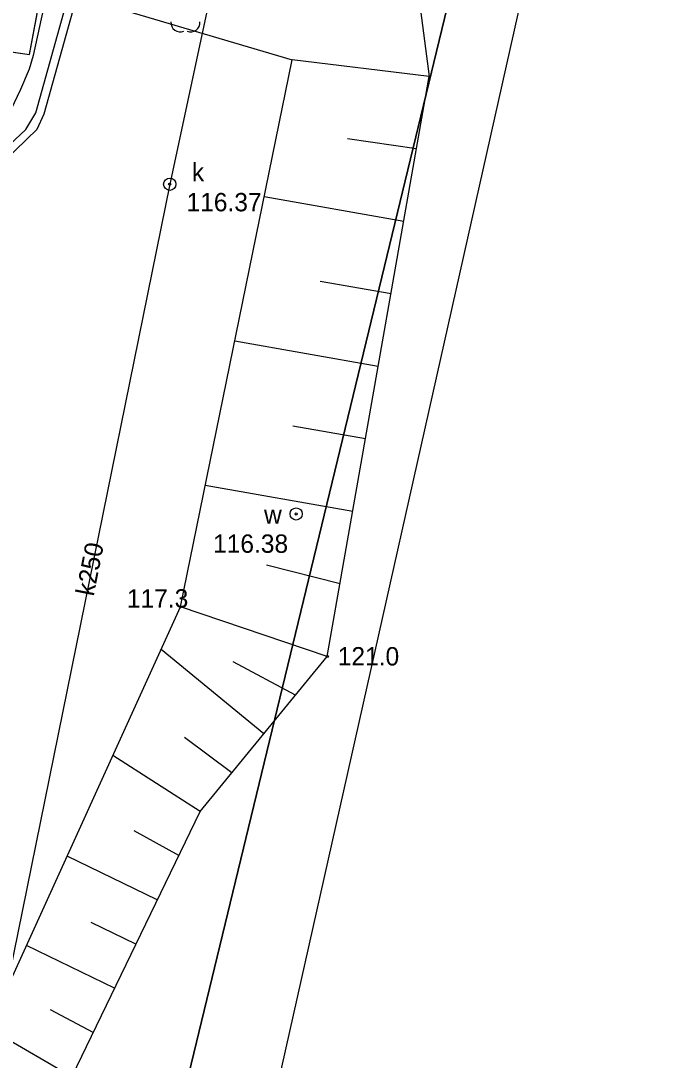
# Model space of a CAD drawing. Extents: x 6424617 to 6425697, y 5665845 to 5667190.
# Drawn here: x 6425466.22 to 6425492.72, y 5666501.66 to 5666544.12 of the extents above; entities that cross this region are included whole.
import ezdxf

# ---------------------------------------------------------------- set-up
doc = ezdxf.new("R2010")
doc.units = 0
for name, color, linetype in [('Warstwa 1', 7, 'Continuous'), ('Warstwa 10', 7, 'Continuous'), ('Warstwa 11', 7, 'Continuous'), ('Warstwa 12', 7, 'Continuous'), ('Warstwa 13', 7, 'Continuous'), ('Warstwa 14', 7, 'Continuous'), ('Warstwa 15', 7, 'Continuous'), ('Warstwa 20', 7, 'Continuous'), ('Warstwa 21', 7, 'Continuous'), ('Warstwa 4', 7, 'Continuous'), ('Warstwa 5', 7, 'Continuous'), ('Warstwa 6', 7, 'Continuous'), ('Warstwa 63', 7, 'Continuous'), ('Warstwa 8', 7, 'Continuous')]:
    doc.layers.add(name, color=color, linetype=linetype)

msp = doc.modelspace()

# ---------------------------------------------------------------- linework, layer by layer
at = {"layer": 'Warstwa 1'}
msp.add_line((6425471.272, 5666493.575), (6425489.08, 5666567.113), dxfattribs=at)
msp.add_line((6425471.272, 5666493.575), (6425489.08, 5666567.113), dxfattribs=at)
at = {"layer": 'Warstwa 10'}
for p, q in [((6425482.13, 5666547.75), (6425482.92, 5666541.85)), ((6425467.44, 5666545.45), (6425477.32, 5666542.52)), ((6425472.75, 5666520.18), (6425477.32, 5666542.52)), ((6425482.92, 5666541.85), (6425477.32, 5666542.52)), ((6425478.75, 5666518.15), (6425482.92, 5666541.85)), ((6425482.399, 5666538.887), (6425479.573, 5666539.306)), ((6425481.877, 5666535.925), (6425476.176, 5666536.928)), ((6425481.356, 5666532.963), (6425478.465, 5666533.471)), ((6425480.835, 5666530), (6425474.97, 5666531.032)), ((6425480.314, 5666527.038), (6425477.34, 5666527.561)), ((6425479.793, 5666524.075), (6425473.764, 5666525.136)), ((6425479.271, 5666521.113), (6425476.264, 5666521.885)), ((6425464.91, 5666502.95), (6425472.75, 5666520.18)), ((6425478.75, 5666518.15), (6425472.75, 5666520.18)), ((6425476.15, 5666514.985), (6425471.954, 5666518.432)), ((6425473.55, 5666511.82), (6425478.75, 5666518.15)), ((6425477.45, 5666516.568), (6425474.901, 5666517.937)), ((6425474.85, 5666513.403), (6425472.91, 5666514.834)), ((6425473.55, 5666511.82), (6425469.984, 5666514.101)), ((6425468.31, 5666500.98), (6425473.55, 5666511.82)), ((6425472.677, 5666510.013), (6425470.863, 5666511.029)), ((6425471.803, 5666508.207), (6425468.113, 5666509.99)), ((6425470.93, 5666506.4), (6425469.106, 5666507.282)), ((6425470.057, 5666504.593), (6425466.451, 5666506.336)), ((6425469.183, 5666502.787), (6425467.432, 5666503.715)), ((6425468.31, 5666500.98), (6425464.91, 5666502.95))]:
    msp.add_line(p, q, dxfattribs=at)
at = {"layer": 'Warstwa 11'}
for centre, start, end in [((6425472.734, 5666544.044), 174.1471, 293.8529), ((6425473.174, 5666544.044), 246.1471, 5.8529)]:
    msp.add_arc(centre, 0.375, start, end, dxfattribs=at)
at = {"layer": 'Warstwa 12'}
for points in [[(6425451.526, 5666562.947), (6425475.935, 5666554.362), (6425472.311, 5666537.445), (6425465.559, 5666504.184), (6425465.24, 5666503.458)], [(6425464.702, 5666537.656), (6425464.675, 5666538.044), (6425466.427, 5666539.686), (6425466.835, 5666540.361), (6425473.065, 5666562.687)], [(6425464.702, 5666537.656), (6425465.091, 5666537.962), (6425466.887, 5666539.7), (6425467.175, 5666540.317), (6425473.425, 5666562.682)], [(6425467.242, 5666545.086), (6425466.733, 5666542.702), (6425466.567, 5666542.144), (6425466.207, 5666541.318), (6425464.76, 5666538.276), (6425464.45, 5666537.751), (6425464.173, 5666536.853), (6425461.959, 5666529.939), (6425461.44, 5666528.355), (6425461.062, 5666526.89), (6425460.33, 5666525.048), (6425459.721, 5666522.676), (6425458.623, 5666517.819), (6425457.064, 5666510.497), (6425456.807, 5666509.92), (6425456.473, 5666509.544), (6425455.928, 5666509.171), (6425455.043, 5666508.721), (6425454.006, 5666508.154), (6425449.423, 5666506.309), (6425447.519, 5666505.982), (6425446.295, 5666505.707), (6425444.189, 5666503.512), (6425436.064, 5666495.689)]]:
    msp.add_lwpolyline(points, dxfattribs=at)
at = {"layer": 'Warstwa 13'}
for centre in [(6425472.75, 5666520.18), (6425478.75, 5666518.15)]:
    msp.add_circle(centre, 0.045, dxfattribs=at)
at = {"layer": 'Warstwa 14'}
for centre in [(6425472.311, 5666537.445), (6425477.479, 5666523.972)]:
    msp.add_circle(centre, 0.045, dxfattribs=at)
at = {"layer": 'Warstwa 20'}
for p, q in [((6425482.13, 5666547.75), (6425482.92, 5666541.85)), ((6425478.75, 5666518.15), (6425482.92, 5666541.85)), ((6425473.55, 5666511.82), (6425478.75, 5666518.15)), ((6425468.31, 5666500.98), (6425473.55, 5666511.82))]:
    msp.add_line(p, q, dxfattribs=at)
at = {"layer": 'Warstwa 21'}
for p, q in [((6425467.44, 5666545.45), (6425477.32, 5666542.52)), ((6425472.75, 5666520.18), (6425477.32, 5666542.52)), ((6425464.91, 5666502.95), (6425472.75, 5666520.18))]:
    msp.add_line(p, q, dxfattribs=at)
at = {"layer": 'Warstwa 4'}
for centre in [(6425472.311, 5666537.445), (6425477.479, 5666523.972)]:
    msp.add_circle(centre, 0.25, dxfattribs=at)
at = {"layer": 'Warstwa 6'}
msp.add_lwpolyline([(6425445.943, 5666473.999), (6425449.122, 5666487.121), (6425471.272, 5666493.575), (6425489.08, 5666567.113), (6425449.85, 5666574.917), (6425446.546, 5666561.317), (6425426.498, 5666478.714)], close=True, dxfattribs=at)
for points in [[(6425491.527, 5666566.626), (6425489.08, 5666567.113), (6425471.272, 5666493.575), (6425449.122, 5666487.121), (6425445.943, 5666473.999), (6425426.498, 5666478.714), (6425414.841, 5666481.544), (6425403.054, 5666432.953), (6425420.811, 5666404.417), (6425453.223, 5666395.781)], [(6425456.703, 5666531.501), (6425459.304, 5666543.782), (6425462.987, 5666543.257), (6425466.579, 5666542.746), (6425468.099, 5666550.832), (6425426.818, 5666561.105), (6425426.239, 5666561.299), (6425425.664, 5666561.506), (6425425.094, 5666561.725), (6425424.53, 5666561.957), (6425423.97, 5666562.202), (6425423.417, 5666562.46), (6425422.869, 5666562.73), (6425422.328, 5666563.012), (6425421.793, 5666563.306)]]:
    msp.add_lwpolyline(points, dxfattribs=at)
at = {"layer": 'Warstwa 63'}
msp.add_lwpolyline([(6425341.164, 5665895.978), (6425588.9, 5667000.928), (6424898.307, 5667155.763), (6424650.57, 5666050.814)], close=True, dxfattribs=at)
at = {"layer": 'Warstwa 8'}
for p, q in [((6425466.579, 5666542.746), (6425468.099, 5666550.832)), ((6425462.987, 5666543.257), (6425466.579, 5666542.746))]:
    msp.add_line(p, q, dxfattribs=at)

# ---------------------------------------------------------------- texts
at = {"layer": 'Warstwa 13'}
msp.add_text('k250', height=0.75, rotation=78.9421, dxfattribs=at).set_placement((6425469.202, 5666520.586))
for s, p in [('117.3', (6425470.56, 5666520.148)), ('121.0', (6425479.178, 5666517.784))]:
    msp.add_text(s, height=0.75, dxfattribs=at).set_placement(p)
at = {"layer": 'Warstwa 15'}
for s, p in [('116.37', (6425472.997, 5666536.338)), ('116.38', (6425474.081, 5666522.386))]:
    msp.add_text(s, height=0.75, dxfattribs=at).set_placement(p)
at = {"layer": 'Warstwa 5'}
for s, p in [('k', (6425473.216, 5666537.565)), ('w', (6425476.165, 5666523.572))]:
    msp.add_text(s, height=0.75, dxfattribs=at).set_placement(p)

doc.saveas('drawing.dxf')
